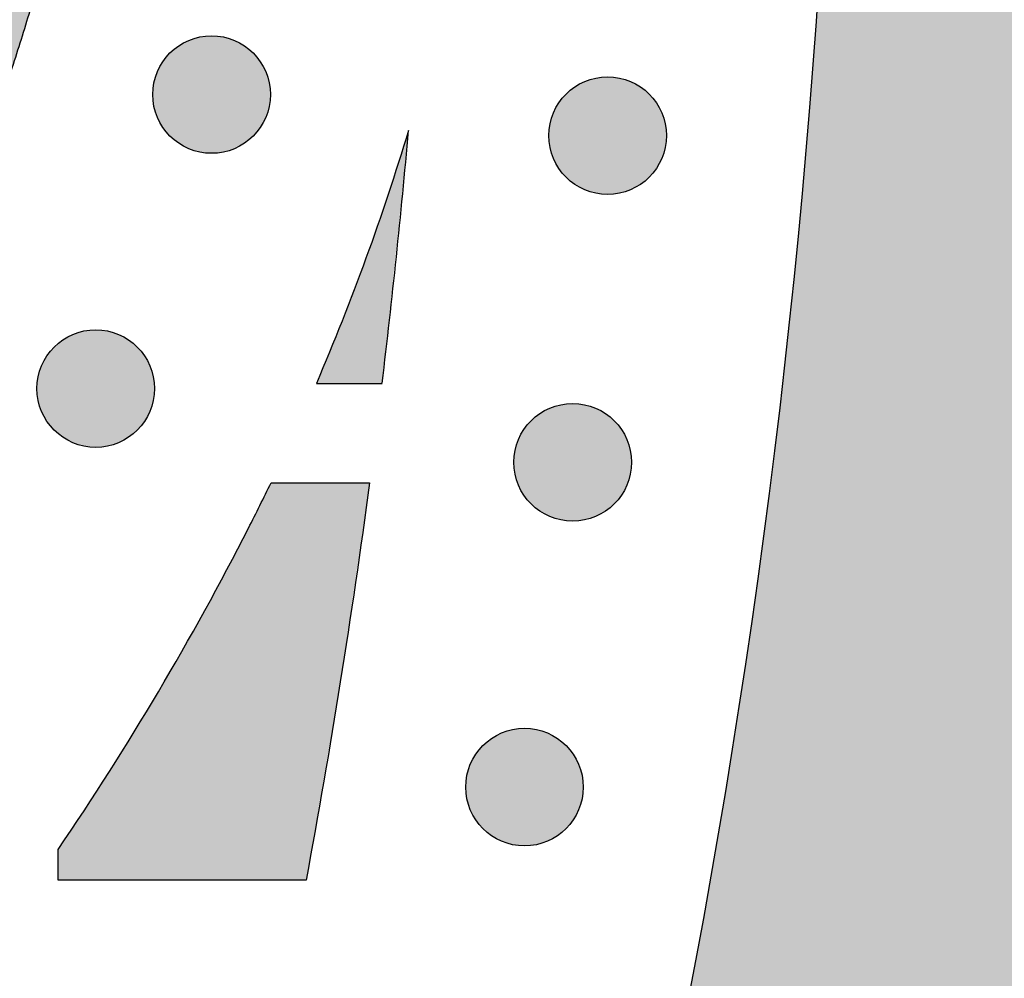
# Model space of a CAD drawing. Header units: millimetres. Extents: x -3873 to -97, y 912 to 4165.
# Tile 477 of 656: x -1430 to -1400, y 2862 to 2890. Entities that reach past the tile are written whole.
import ezdxf

# ---------------------------------------------------------------- set-up
doc = ezdxf.new("R2010")
doc.units = ezdxf.units.MM
doc.layers.add('pattern', color=7, linetype='Continuous', true_color=0x000000)

msp = doc.modelspace()

# ---------------------------------------------------------------- hatches: boundary and pattern name
at = {"layer": 'pattern'}
for points in [[(-1426.913, 2908.254), (-1426.937, 2910.059), (-1427.014, 2911.867), (-1427.143, 2913.674), (-1427.324, 2915.478), (-1427.558, 2917.277), (-1427.845, 2919.068), (-1428.185, 2920.85), (-1428.576, 2922.619), (-1429.02, 2924.374), (-1429.514, 2926.112), (-1430.059, 2927.83), (-1430.653, 2929.527), (-1431.295, 2931.201), (-1431.985, 2932.849), (-1432.72, 2934.47), (-1433.501, 2936.061), (-1434.24, 2937.476), (-1435.009, 2938.878), (-1435.808, 2940.266), (-1436.636, 2941.638), (-1437.493, 2942.994), (-1438.379, 2944.333), (-1439.292, 2945.654), (-1440.233, 2946.956), (-1441.2, 2948.238), (-1442.194, 2949.499), (-1443.213, 2950.74), (-1444.257, 2951.958), (-1445.325, 2953.153), (-1446.416, 2954.325), (-1447.529, 2955.472), (-1448.664, 2956.595), (-1450.44, 2958.275), (-1452.26, 2959.916), (-1454.121, 2961.515), (-1456.022, 2963.071), (-1457.963, 2964.583), (-1459.941, 2966.049), (-1461.955, 2967.469), (-1464.004, 2968.839), (-1466.084, 2970.16), (-1468.195, 2971.43), (-1470.335, 2972.649), (-1472.501, 2973.815), (-1474.693, 2974.927), (-1476.907, 2975.984), (-1479.142, 2976.987), (-1481.396, 2977.934), (-1498.091, 2971.559), (-1485.913, 2966.817), (-1483.923, 2965.981), (-1481.95, 2965.095), (-1479.995, 2964.161), (-1478.06, 2963.18), (-1476.147, 2962.15), (-1474.258, 2961.075), (-1472.394, 2959.953), (-1470.557, 2958.787), (-1468.749, 2957.577), (-1466.971, 2956.324), (-1465.224, 2955.029), (-1463.511, 2953.694), (-1461.832, 2952.32), (-1460.188, 2950.908), (-1458.582, 2949.46), (-1457.014, 2947.977), (-1456.054, 2947.027), (-1455.113, 2946.057), (-1454.191, 2945.067), (-1453.288, 2944.056), (-1452.406, 2943.026), (-1451.544, 2941.978), (-1450.704, 2940.911), (-1449.886, 2939.827), (-1449.091, 2938.727), (-1448.319, 2937.61), (-1447.57, 2936.478), (-1446.845, 2935.332), (-1446.145, 2934.172), (-1445.47, 2932.999), (-1444.82, 2931.813), (-1444.195, 2930.617), (-1443.569, 2929.341), (-1442.979, 2928.041), (-1442.427, 2926.719), (-1441.912, 2925.375), (-1441.435, 2924.012), (-1440.999, 2922.632), (-1440.603, 2921.236), (-1440.247, 2919.825), (-1439.933, 2918.402), (-1439.661, 2916.969), (-1439.431, 2915.527), (-1439.243, 2914.079), (-1439.097, 2912.626), (-1438.994, 2911.171), (-1438.933, 2909.715), (-1438.913, 2908.259), (-1438.934, 2906.804), (-1438.997, 2905.349), (-1439.101, 2903.893), (-1439.248, 2902.441), (-1439.437, 2900.993), (-1439.669, 2899.552), (-1439.942, 2898.119), (-1440.257, 2896.697), (-1440.614, 2895.287), (-1441.011, 2893.891), (-1441.449, 2892.511), (-1441.926, 2891.149), (-1442.443, 2889.806), (-1442.997, 2888.484), (-1443.588, 2887.185), (-1444.214, 2885.91), (-1444.84, 2884.714), (-1445.491, 2883.529), (-1446.168, 2882.357), (-1446.869, 2881.197), (-1447.595, 2880.051), (-1448.344, 2878.92), (-1449.117, 2877.804), (-1449.914, 2876.704), (-1450.732, 2875.621), (-1451.573, 2874.555), (-1452.436, 2873.507), (-1453.319, 2872.478), (-1454.223, 2871.468), (-1455.146, 2870.479), (-1456.088, 2869.509), (-1457.049, 2868.561), (-1458.618, 2867.079), (-1460.226, 2865.632), (-1461.87, 2864.222), (-1463.55, 2862.849), (-1465.265, 2861.516), (-1467.013, 2860.223), (-1468.792, 2858.971), (-1470.601, 2857.763), (-1472.439, 2856.598), (-1474.304, 2855.478), (-1476.194, 2854.404), (-1478.108, 2853.376), (-1480.043, 2852.396), (-1481.999, 2851.464), (-1483.973, 2850.58), (-1485.964, 2849.746), (-1498.147, 2845.015), (-1481.456, 2838.625), (-1479.202, 2839.57), (-1476.966, 2840.571), (-1474.751, 2841.626), (-1472.559, 2842.737), (-1470.391, 2843.9), (-1468.25, 2845.117), (-1466.138, 2846.385), (-1464.056, 2847.704), (-1462.007, 2849.073), (-1459.992, 2850.491), (-1458.012, 2851.955), (-1456.07, 2853.466), (-1454.167, 2855.02), (-1452.305, 2856.618), (-1450.484, 2858.257), (-1448.707, 2859.935), (-1447.57, 2861.057), (-1446.456, 2862.203), (-1445.364, 2863.374), (-1444.295, 2864.569), (-1443.25, 2865.786), (-1442.23, 2867.025), (-1441.235, 2868.286), (-1440.267, 2869.567), (-1439.325, 2870.868), (-1438.41, 2872.188), (-1437.523, 2873.526), (-1436.665, 2874.882), (-1435.836, 2876.253), (-1435.036, 2877.64), (-1434.265, 2879.041), (-1433.525, 2880.456), (-1432.743, 2882.047), (-1432.006, 2883.667), (-1431.315, 2885.314), (-1430.671, 2886.987), (-1430.076, 2888.684), (-1429.53, 2890.402), (-1429.034, 2892.139), (-1428.589, 2893.893), (-1428.196, 2895.661), (-1427.855, 2897.442), (-1427.566, 2899.233), (-1427.33, 2901.032), (-1427.147, 2902.836), (-1427.017, 2904.642), (-1426.939, 2906.449)], [(-1459.512, 2752.25), (-1458.182, 2752.42), (-1456.854, 2752.628), (-1455.53, 2752.873), (-1454.21, 2753.157), (-1452.896, 2753.478), (-1451.591, 2753.836), (-1450.295, 2754.232), (-1449.01, 2754.664), (-1447.739, 2755.132), (-1446.481, 2755.636), (-1445.239, 2756.175), (-1444.014, 2756.748), (-1442.808, 2757.355), (-1441.622, 2757.994), (-1440.457, 2758.664), (-1439.315, 2759.365), (-1436.621, 2763.354), (-1433.995, 2767.403), (-1431.438, 2771.51), (-1428.951, 2775.672), (-1426.537, 2779.889), (-1424.196, 2784.158), (-1421.932, 2788.477), (-1419.745, 2792.844), (-1417.637, 2797.257), (-1415.61, 2801.715), (-1413.664, 2806.214), (-1411.801, 2810.754), (-1410.021, 2815.33), (-1408.328, 2819.941), (-1406.72, 2824.585), (-1405.199, 2829.259), (-1403.766, 2833.961), (-1402.422, 2838.688), (-1401.168, 2843.438), (-1400.003, 2848.207), (-1398.928, 2852.995), (-1397.944, 2857.797), (-1397.051, 2862.612), (-1396.249, 2867.437), (-1395.538, 2872.269), (-1394.918, 2877.106), (-1394.389, 2881.946), (-1393.951, 2886.785), (-1393.603, 2891.621), (-1393.345, 2896.452), (-1393.177, 2901.275), (-1393.098, 2906.088), (-1405.098, 2906.087), (-1405.189, 2900.98), (-1405.386, 2895.859), (-1405.688, 2890.729), (-1406.097, 2885.591), (-1406.613, 2880.449), (-1407.237, 2875.307), (-1407.969, 2870.168), (-1408.809, 2865.035), (-1409.758, 2859.912), (-1410.815, 2854.802), (-1411.979, 2849.708), (-1413.252, 2844.634), (-1414.631, 2839.584), (-1416.117, 2834.56), (-1417.709, 2829.566), (-1419.405, 2824.606), (-1421.205, 2819.682), (-1423.107, 2814.798), (-1425.111, 2809.957), (-1427.213, 2805.163), (-1429.414, 2800.417), (-1431.711, 2795.724), (-1434.102, 2791.086), (-1436.586, 2786.505), (-1439.16, 2781.986), (-1441.822, 2777.529), (-1444.57, 2773.138), (-1447.402, 2768.816), (-1450.314, 2764.563), (-1453.305, 2760.384), (-1456.372, 2756.279)], [(-1425.207, 2886.949), (-1425.178, 2886.922), (-1425.149, 2886.894), (-1425.12, 2886.868), (-1425.089, 2886.841), (-1425.057, 2886.816), (-1425.025, 2886.79), (-1424.992, 2886.766), (-1424.957, 2886.742), (-1424.922, 2886.718), (-1424.887, 2886.696), (-1424.85, 2886.674), (-1424.813, 2886.652), (-1424.775, 2886.632), (-1424.736, 2886.612), (-1424.697, 2886.593), (-1424.657, 2886.575), (-1424.616, 2886.558), (-1424.575, 2886.542), (-1424.533, 2886.527), (-1424.49, 2886.513), (-1424.447, 2886.5), (-1424.404, 2886.488), (-1424.36, 2886.477), (-1424.316, 2886.467), (-1424.271, 2886.458), (-1424.226, 2886.451), (-1424.181, 2886.444), (-1424.135, 2886.439), (-1424.09, 2886.435), (-1424.044, 2886.432), (-1423.998, 2886.43), (-1423.952, 2886.429), (-1423.906, 2886.43), (-1423.86, 2886.432), (-1423.814, 2886.435), (-1423.769, 2886.439), (-1423.723, 2886.444), (-1423.678, 2886.451), (-1423.633, 2886.458), (-1423.588, 2886.467), (-1423.544, 2886.477), (-1423.5, 2886.488), (-1423.457, 2886.5), (-1423.414, 2886.513), (-1423.371, 2886.527), (-1423.329, 2886.542), (-1423.288, 2886.558), (-1423.247, 2886.575), (-1423.207, 2886.593), (-1423.168, 2886.612), (-1423.129, 2886.632), (-1423.091, 2886.652), (-1423.054, 2886.674), (-1423.017, 2886.696), (-1422.982, 2886.718), (-1422.947, 2886.742), (-1422.913, 2886.766), (-1422.879, 2886.791), (-1422.847, 2886.816), (-1422.815, 2886.842), (-1422.784, 2886.868), (-1422.755, 2886.895), (-1422.726, 2886.922), (-1422.697, 2886.949), (-1422.67, 2886.977), (-1422.643, 2887.006), (-1422.616, 2887.036), (-1422.59, 2887.067), (-1422.564, 2887.099), (-1422.539, 2887.131), (-1422.514, 2887.164), (-1422.49, 2887.198), (-1422.467, 2887.233), (-1422.444, 2887.269), (-1422.422, 2887.306), (-1422.401, 2887.343), (-1422.38, 2887.381), (-1422.36, 2887.42), (-1422.342, 2887.459), (-1422.324, 2887.499), (-1422.307, 2887.54), (-1422.291, 2887.581), (-1422.276, 2887.623), (-1422.261, 2887.666), (-1422.248, 2887.709), (-1422.236, 2887.752), (-1422.225, 2887.796), (-1422.215, 2887.84), (-1422.207, 2887.885), (-1422.199, 2887.93), (-1422.193, 2887.975), (-1422.187, 2888.021), (-1422.183, 2888.066), (-1422.18, 2888.112), (-1422.178, 2888.158), (-1422.178, 2888.204), (-1422.178, 2888.25), (-1422.18, 2888.296), (-1422.183, 2888.341), (-1422.187, 2888.387), (-1422.193, 2888.433), (-1422.199, 2888.478), (-1422.207, 2888.523), (-1422.216, 2888.567), (-1422.225, 2888.612), (-1422.236, 2888.656), (-1422.248, 2888.699), (-1422.261, 2888.742), (-1422.276, 2888.785), (-1422.291, 2888.827), (-1422.307, 2888.868), (-1422.324, 2888.909), (-1422.342, 2888.949), (-1422.361, 2888.988), (-1422.38, 2889.027), (-1422.401, 2889.065), (-1422.422, 2889.102), (-1422.444, 2889.139), (-1422.467, 2889.174), (-1422.49, 2889.209), (-1422.514, 2889.243), (-1422.539, 2889.277), (-1422.564, 2889.309), (-1422.59, 2889.341), (-1422.616, 2889.371), (-1422.643, 2889.401), (-1422.67, 2889.43), (-1422.698, 2889.458), (-1422.726, 2889.486), (-1422.755, 2889.513), (-1422.785, 2889.54), (-1422.815, 2889.566), (-1422.847, 2889.592), (-1422.879, 2889.617), (-1422.913, 2889.642), (-1422.947, 2889.666), (-1422.982, 2889.689), (-1423.018, 2889.712), (-1423.054, 2889.734), (-1423.091, 2889.755), (-1423.129, 2889.776), (-1423.168, 2889.795), (-1423.207, 2889.814), (-1423.248, 2889.832), (-1423.288, 2889.849), (-1423.33, 2889.865), (-1423.372, 2889.88), (-1423.414, 2889.895), (-1423.457, 2889.908), (-1423.501, 2889.92), (-1423.544, 2889.931), (-1423.589, 2889.94), (-1423.633, 2889.949), (-1423.678, 2889.957), (-1423.724, 2889.963), (-1423.769, 2889.969), (-1423.815, 2889.973), (-1423.86, 2889.976), (-1423.906, 2889.977), (-1423.952, 2889.978), (-1423.998, 2889.977), (-1424.044, 2889.976), (-1424.09, 2889.973), (-1424.136, 2889.969), (-1424.181, 2889.963), (-1424.226, 2889.957), (-1424.271, 2889.949), (-1424.316, 2889.94), (-1424.36, 2889.931), (-1424.404, 2889.92), (-1424.448, 2889.908), (-1424.49, 2889.894), (-1424.533, 2889.88), (-1424.575, 2889.865), (-1424.616, 2889.849), (-1424.657, 2889.832), (-1424.697, 2889.814), (-1424.737, 2889.795), (-1424.775, 2889.776), (-1424.813, 2889.755), (-1424.85, 2889.734), (-1424.887, 2889.712), (-1424.923, 2889.689), (-1424.958, 2889.666), (-1424.992, 2889.642), (-1425.025, 2889.617), (-1425.057, 2889.592), (-1425.089, 2889.566), (-1425.12, 2889.54), (-1425.15, 2889.513), (-1425.179, 2889.486), (-1425.207, 2889.458), (-1425.234, 2889.43), (-1425.262, 2889.401), (-1425.288, 2889.371), (-1425.315, 2889.34), (-1425.34, 2889.309), (-1425.365, 2889.276), (-1425.39, 2889.243), (-1425.414, 2889.209), (-1425.438, 2889.174), (-1425.46, 2889.138), (-1425.482, 2889.102), (-1425.504, 2889.065), (-1425.524, 2889.027), (-1425.544, 2888.988), (-1425.563, 2888.948), (-1425.581, 2888.908), (-1425.598, 2888.868), (-1425.614, 2888.826), (-1425.629, 2888.784), (-1425.643, 2888.742), (-1425.656, 2888.699), (-1425.668, 2888.655), (-1425.679, 2888.611), (-1425.689, 2888.567), (-1425.698, 2888.523), (-1425.705, 2888.478), (-1425.712, 2888.432), (-1425.717, 2888.387), (-1425.721, 2888.341), (-1425.724, 2888.295), (-1425.726, 2888.25), (-1425.726, 2888.204), (-1425.726, 2888.158), (-1425.724, 2888.112), (-1425.721, 2888.066), (-1425.717, 2888.02), (-1425.712, 2887.975), (-1425.705, 2887.93), (-1425.698, 2887.885), (-1425.689, 2887.84), (-1425.679, 2887.796), (-1425.668, 2887.752), (-1425.656, 2887.708), (-1425.643, 2887.665), (-1425.629, 2887.623), (-1425.614, 2887.581), (-1425.597, 2887.54), (-1425.58, 2887.499), (-1425.562, 2887.459), (-1425.544, 2887.419), (-1425.524, 2887.381), (-1425.503, 2887.343), (-1425.482, 2887.305), (-1425.46, 2887.269), (-1425.437, 2887.233), (-1425.414, 2887.198), (-1425.39, 2887.164), (-1425.365, 2887.131), (-1425.34, 2887.098), (-1425.314, 2887.067), (-1425.288, 2887.036), (-1425.261, 2887.006), (-1425.234, 2886.977)], [(-1413.254, 2885.708), (-1413.225, 2885.681), (-1413.196, 2885.654), (-1413.166, 2885.627), (-1413.136, 2885.601), (-1413.104, 2885.575), (-1413.072, 2885.55), (-1413.038, 2885.525), (-1413.004, 2885.501), (-1412.969, 2885.478), (-1412.934, 2885.455), (-1412.897, 2885.433), (-1412.86, 2885.412), (-1412.822, 2885.391), (-1412.783, 2885.371), (-1412.744, 2885.353), (-1412.704, 2885.335), (-1412.663, 2885.318), (-1412.621, 2885.302), (-1412.58, 2885.286), (-1412.537, 2885.272), (-1412.494, 2885.259), (-1412.451, 2885.247), (-1412.407, 2885.236), (-1412.362, 2885.226), (-1412.318, 2885.218), (-1412.273, 2885.21), (-1412.228, 2885.204), (-1412.182, 2885.198), (-1412.136, 2885.194), (-1412.091, 2885.191), (-1412.045, 2885.189), (-1411.999, 2885.189), (-1411.953, 2885.189), (-1411.907, 2885.191), (-1411.861, 2885.194), (-1411.816, 2885.198), (-1411.77, 2885.204), (-1411.725, 2885.21), (-1411.68, 2885.218), (-1411.635, 2885.226), (-1411.591, 2885.236), (-1411.547, 2885.247), (-1411.504, 2885.259), (-1411.461, 2885.272), (-1411.418, 2885.287), (-1411.376, 2885.302), (-1411.335, 2885.318), (-1411.294, 2885.335), (-1411.254, 2885.353), (-1411.215, 2885.372), (-1411.176, 2885.391), (-1411.138, 2885.412), (-1411.101, 2885.433), (-1411.064, 2885.455), (-1411.028, 2885.478), (-1410.993, 2885.501), (-1410.959, 2885.525), (-1410.926, 2885.55), (-1410.894, 2885.575), (-1410.862, 2885.601), (-1410.831, 2885.627), (-1410.801, 2885.654), (-1410.772, 2885.681), (-1410.744, 2885.709), (-1410.717, 2885.737), (-1410.69, 2885.766), (-1410.663, 2885.796), (-1410.637, 2885.826), (-1410.611, 2885.858), (-1410.586, 2885.89), (-1410.561, 2885.924), (-1410.537, 2885.958), (-1410.514, 2885.993), (-1410.491, 2886.028), (-1410.469, 2886.065), (-1410.448, 2886.102), (-1410.427, 2886.14), (-1410.407, 2886.179), (-1410.389, 2886.218), (-1410.371, 2886.258), (-1410.354, 2886.299), (-1410.337, 2886.341), (-1410.322, 2886.382), (-1410.308, 2886.425), (-1410.295, 2886.468), (-1410.283, 2886.511), (-1410.272, 2886.555), (-1410.262, 2886.6), (-1410.254, 2886.644), (-1410.246, 2886.689), (-1410.239, 2886.734), (-1410.234, 2886.78), (-1410.23, 2886.826), (-1410.227, 2886.871), (-1410.225, 2886.917), (-1410.225, 2886.963), (-1410.225, 2887.009), (-1410.227, 2887.055), (-1410.23, 2887.101), (-1410.234, 2887.146), (-1410.24, 2887.192), (-1410.246, 2887.237), (-1410.254, 2887.282), (-1410.262, 2887.327), (-1410.272, 2887.371), (-1410.283, 2887.415), (-1410.295, 2887.458), (-1410.308, 2887.501), (-1410.322, 2887.544), (-1410.338, 2887.586), (-1410.354, 2887.627), (-1410.371, 2887.668), (-1410.389, 2887.708), (-1410.407, 2887.747), (-1410.427, 2887.786), (-1410.448, 2887.824), (-1410.469, 2887.861), (-1410.491, 2887.898), (-1410.514, 2887.934), (-1410.537, 2887.969), (-1410.561, 2888.003), (-1410.586, 2888.036), (-1410.611, 2888.068), (-1410.637, 2888.1), (-1410.663, 2888.131), (-1410.69, 2888.161), (-1410.717, 2888.19), (-1410.744, 2888.218), (-1410.773, 2888.245), (-1410.802, 2888.272), (-1410.832, 2888.299), (-1410.862, 2888.325), (-1410.894, 2888.351), (-1410.926, 2888.376), (-1410.96, 2888.401), (-1410.994, 2888.425), (-1411.029, 2888.449), (-1411.064, 2888.471), (-1411.101, 2888.493), (-1411.138, 2888.515), (-1411.176, 2888.535), (-1411.215, 2888.555), (-1411.254, 2888.574), (-1411.294, 2888.591), (-1411.335, 2888.608), (-1411.377, 2888.625), (-1411.418, 2888.64), (-1411.461, 2888.654), (-1411.504, 2888.667), (-1411.547, 2888.679), (-1411.591, 2888.69), (-1411.636, 2888.7), (-1411.68, 2888.708), (-1411.725, 2888.716), (-1411.77, 2888.723), (-1411.816, 2888.728), (-1411.862, 2888.732), (-1411.907, 2888.735), (-1411.953, 2888.737), (-1411.999, 2888.737), (-1412.045, 2888.737), (-1412.091, 2888.735), (-1412.137, 2888.732), (-1412.182, 2888.728), (-1412.228, 2888.723), (-1412.273, 2888.716), (-1412.318, 2888.708), (-1412.363, 2888.7), (-1412.407, 2888.69), (-1412.451, 2888.679), (-1412.494, 2888.667), (-1412.537, 2888.654), (-1412.58, 2888.64), (-1412.622, 2888.624), (-1412.663, 2888.608), (-1412.704, 2888.591), (-1412.744, 2888.573), (-1412.783, 2888.555), (-1412.822, 2888.535), (-1412.86, 2888.514), (-1412.897, 2888.493), (-1412.934, 2888.471), (-1412.97, 2888.448), (-1413.004, 2888.425), (-1413.039, 2888.401), (-1413.072, 2888.376), (-1413.104, 2888.351), (-1413.136, 2888.325), (-1413.167, 2888.299), (-1413.197, 2888.272), (-1413.226, 2888.245), (-1413.254, 2888.218), (-1413.281, 2888.189), (-1413.308, 2888.16), (-1413.335, 2888.131), (-1413.361, 2888.1), (-1413.387, 2888.068), (-1413.412, 2888.036), (-1413.437, 2888.002), (-1413.461, 2887.968), (-1413.484, 2887.933), (-1413.507, 2887.898), (-1413.529, 2887.861), (-1413.55, 2887.824), (-1413.571, 2887.786), (-1413.591, 2887.747), (-1413.609, 2887.708), (-1413.627, 2887.668), (-1413.644, 2887.627), (-1413.661, 2887.586), (-1413.676, 2887.544), (-1413.69, 2887.501), (-1413.703, 2887.458), (-1413.715, 2887.415), (-1413.726, 2887.371), (-1413.736, 2887.326), (-1413.744, 2887.282), (-1413.752, 2887.237), (-1413.759, 2887.192), (-1413.764, 2887.146), (-1413.768, 2887.101), (-1413.771, 2887.055), (-1413.773, 2887.009), (-1413.773, 2886.963), (-1413.773, 2886.917), (-1413.771, 2886.871), (-1413.768, 2886.825), (-1413.764, 2886.78), (-1413.758, 2886.734), (-1413.752, 2886.689), (-1413.744, 2886.644), (-1413.736, 2886.599), (-1413.726, 2886.555), (-1413.715, 2886.511), (-1413.703, 2886.468), (-1413.69, 2886.425), (-1413.676, 2886.382), (-1413.66, 2886.34), (-1413.644, 2886.299), (-1413.627, 2886.258), (-1413.609, 2886.218), (-1413.591, 2886.179), (-1413.571, 2886.14), (-1413.55, 2886.102), (-1413.529, 2886.065), (-1413.507, 2886.028), (-1413.484, 2885.992), (-1413.461, 2885.958), (-1413.437, 2885.923), (-1413.412, 2885.89), (-1413.387, 2885.858), (-1413.361, 2885.826), (-1413.335, 2885.795), (-1413.308, 2885.766), (-1413.281, 2885.736)], [(-1418.804, 2879.487), (-1418.008, 2887.121), (-1418.622, 2885.184), (-1419.291, 2883.265), (-1420.013, 2881.365), (-1420.788, 2879.487)], [(-1428.702, 2878.075), (-1428.673, 2878.047), (-1428.644, 2878.02), (-1428.614, 2877.993), (-1428.584, 2877.967), (-1428.552, 2877.941), (-1428.52, 2877.916), (-1428.486, 2877.891), (-1428.452, 2877.867), (-1428.417, 2877.844), (-1428.382, 2877.821), (-1428.345, 2877.799), (-1428.308, 2877.778), (-1428.27, 2877.757), (-1428.231, 2877.738), (-1428.192, 2877.719), (-1428.152, 2877.701), (-1428.111, 2877.684), (-1428.069, 2877.668), (-1428.028, 2877.653), (-1427.985, 2877.639), (-1427.942, 2877.626), (-1427.899, 2877.613), (-1427.855, 2877.603), (-1427.81, 2877.593), (-1427.766, 2877.584), (-1427.721, 2877.576), (-1427.676, 2877.57), (-1427.63, 2877.565), (-1427.584, 2877.56), (-1427.539, 2877.557), (-1427.493, 2877.556), (-1427.447, 2877.555), (-1427.401, 2877.556), (-1427.355, 2877.557), (-1427.309, 2877.56), (-1427.264, 2877.565), (-1427.218, 2877.57), (-1427.173, 2877.576), (-1427.128, 2877.584), (-1427.083, 2877.593), (-1427.039, 2877.603), (-1426.995, 2877.614), (-1426.952, 2877.626), (-1426.909, 2877.639), (-1426.866, 2877.653), (-1426.824, 2877.668), (-1426.783, 2877.684), (-1426.742, 2877.701), (-1426.702, 2877.719), (-1426.663, 2877.738), (-1426.624, 2877.758), (-1426.586, 2877.778), (-1426.549, 2877.799), (-1426.512, 2877.821), (-1426.476, 2877.844), (-1426.441, 2877.867), (-1426.407, 2877.892), (-1426.374, 2877.916), (-1426.342, 2877.941), (-1426.31, 2877.967), (-1426.279, 2877.993), (-1426.249, 2878.02), (-1426.22, 2878.047), (-1426.192, 2878.075), (-1426.165, 2878.103), (-1426.138, 2878.132), (-1426.111, 2878.162), (-1426.085, 2878.193), (-1426.059, 2878.224), (-1426.034, 2878.257), (-1426.009, 2878.29), (-1425.985, 2878.324), (-1425.962, 2878.359), (-1425.939, 2878.395), (-1425.917, 2878.431), (-1425.896, 2878.468), (-1425.875, 2878.507), (-1425.855, 2878.545), (-1425.837, 2878.585), (-1425.819, 2878.625), (-1425.802, 2878.665), (-1425.785, 2878.707), (-1425.77, 2878.749), (-1425.756, 2878.791), (-1425.743, 2878.834), (-1425.731, 2878.878), (-1425.72, 2878.922), (-1425.71, 2878.966), (-1425.702, 2879.011), (-1425.694, 2879.056), (-1425.687, 2879.101), (-1425.682, 2879.146), (-1425.678, 2879.192), (-1425.675, 2879.238), (-1425.673, 2879.284), (-1425.673, 2879.329), (-1425.673, 2879.375), (-1425.675, 2879.421), (-1425.678, 2879.467), (-1425.682, 2879.513), (-1425.688, 2879.558), (-1425.694, 2879.603), (-1425.702, 2879.648), (-1425.71, 2879.693), (-1425.72, 2879.737), (-1425.731, 2879.781), (-1425.743, 2879.825), (-1425.756, 2879.868), (-1425.77, 2879.91), (-1425.786, 2879.952), (-1425.802, 2879.993), (-1425.819, 2880.034), (-1425.837, 2880.074), (-1425.855, 2880.114), (-1425.875, 2880.152), (-1425.896, 2880.19), (-1425.917, 2880.228), (-1425.939, 2880.264), (-1425.962, 2880.3), (-1425.985, 2880.335), (-1426.009, 2880.369), (-1426.034, 2880.402), (-1426.059, 2880.435), (-1426.085, 2880.466), (-1426.111, 2880.497), (-1426.138, 2880.527), (-1426.165, 2880.556), (-1426.192, 2880.584), (-1426.221, 2880.612), (-1426.25, 2880.639), (-1426.28, 2880.665), (-1426.31, 2880.692), (-1426.342, 2880.717), (-1426.374, 2880.743), (-1426.408, 2880.767), (-1426.442, 2880.791), (-1426.477, 2880.815), (-1426.512, 2880.838), (-1426.549, 2880.86), (-1426.586, 2880.881), (-1426.624, 2880.901), (-1426.663, 2880.921), (-1426.702, 2880.94), (-1426.742, 2880.958), (-1426.783, 2880.975), (-1426.825, 2880.991), (-1426.866, 2881.006), (-1426.909, 2881.02), (-1426.952, 2881.033), (-1426.995, 2881.045), (-1427.039, 2881.056), (-1427.084, 2881.066), (-1427.128, 2881.075), (-1427.173, 2881.082), (-1427.218, 2881.089), (-1427.264, 2881.094), (-1427.31, 2881.098), (-1427.355, 2881.101), (-1427.401, 2881.103), (-1427.447, 2881.104), (-1427.493, 2881.103), (-1427.539, 2881.101), (-1427.585, 2881.098), (-1427.63, 2881.094), (-1427.676, 2881.089), (-1427.721, 2881.082), (-1427.766, 2881.075), (-1427.811, 2881.066), (-1427.855, 2881.056), (-1427.899, 2881.045), (-1427.942, 2881.033), (-1427.985, 2881.02), (-1428.028, 2881.006), (-1428.07, 2880.991), (-1428.111, 2880.975), (-1428.152, 2880.958), (-1428.192, 2880.94), (-1428.231, 2880.921), (-1428.27, 2880.901), (-1428.308, 2880.881), (-1428.345, 2880.859), (-1428.382, 2880.837), (-1428.418, 2880.815), (-1428.452, 2880.791), (-1428.487, 2880.767), (-1428.52, 2880.743), (-1428.552, 2880.717), (-1428.584, 2880.692), (-1428.615, 2880.665), (-1428.645, 2880.639), (-1428.674, 2880.611), (-1428.702, 2880.584), (-1428.729, 2880.556), (-1428.756, 2880.527), (-1428.783, 2880.497), (-1428.809, 2880.466), (-1428.835, 2880.434), (-1428.86, 2880.402), (-1428.885, 2880.369), (-1428.909, 2880.335), (-1428.932, 2880.3), (-1428.955, 2880.264), (-1428.977, 2880.227), (-1428.998, 2880.19), (-1429.019, 2880.152), (-1429.039, 2880.113), (-1429.057, 2880.074), (-1429.075, 2880.034), (-1429.092, 2879.993), (-1429.109, 2879.952), (-1429.124, 2879.91), (-1429.138, 2879.867), (-1429.151, 2879.824), (-1429.163, 2879.781), (-1429.174, 2879.737), (-1429.184, 2879.693), (-1429.192, 2879.648), (-1429.2, 2879.603), (-1429.207, 2879.558), (-1429.212, 2879.512), (-1429.216, 2879.467), (-1429.219, 2879.421), (-1429.221, 2879.375), (-1429.221, 2879.329), (-1429.221, 2879.283), (-1429.219, 2879.237), (-1429.216, 2879.192), (-1429.212, 2879.146), (-1429.206, 2879.1), (-1429.2, 2879.055), (-1429.192, 2879.01), (-1429.184, 2878.966), (-1429.174, 2878.921), (-1429.163, 2878.877), (-1429.151, 2878.834), (-1429.138, 2878.791), (-1429.124, 2878.749), (-1429.108, 2878.707), (-1429.092, 2878.665), (-1429.075, 2878.624), (-1429.057, 2878.584), (-1429.039, 2878.545), (-1429.019, 2878.506), (-1428.998, 2878.468), (-1428.977, 2878.431), (-1428.955, 2878.394), (-1428.932, 2878.359), (-1428.909, 2878.324), (-1428.885, 2878.29), (-1428.86, 2878.256), (-1428.835, 2878.224), (-1428.809, 2878.192), (-1428.783, 2878.162), (-1428.756, 2878.132), (-1428.729, 2878.103)], [(-1414.309, 2875.849), (-1414.281, 2875.821), (-1414.252, 2875.794), (-1414.222, 2875.767), (-1414.191, 2875.741), (-1414.159, 2875.715), (-1414.127, 2875.69), (-1414.094, 2875.665), (-1414.059, 2875.641), (-1414.025, 2875.618), (-1413.989, 2875.595), (-1413.952, 2875.573), (-1413.915, 2875.552), (-1413.877, 2875.532), (-1413.838, 2875.512), (-1413.799, 2875.493), (-1413.759, 2875.475), (-1413.718, 2875.458), (-1413.677, 2875.442), (-1413.635, 2875.427), (-1413.592, 2875.413), (-1413.549, 2875.4), (-1413.506, 2875.388), (-1413.462, 2875.377), (-1413.418, 2875.367), (-1413.373, 2875.358), (-1413.328, 2875.35), (-1413.283, 2875.344), (-1413.237, 2875.339), (-1413.192, 2875.335), (-1413.146, 2875.332), (-1413.1, 2875.33), (-1413.054, 2875.329), (-1413.008, 2875.33), (-1412.962, 2875.332), (-1412.916, 2875.335), (-1412.871, 2875.339), (-1412.825, 2875.344), (-1412.78, 2875.35), (-1412.735, 2875.358), (-1412.69, 2875.367), (-1412.646, 2875.377), (-1412.602, 2875.388), (-1412.559, 2875.4), (-1412.516, 2875.413), (-1412.473, 2875.427), (-1412.431, 2875.442), (-1412.39, 2875.458), (-1412.349, 2875.475), (-1412.309, 2875.493), (-1412.27, 2875.512), (-1412.231, 2875.532), (-1412.193, 2875.552), (-1412.156, 2875.573), (-1412.119, 2875.595), (-1412.084, 2875.618), (-1412.049, 2875.642), (-1412.015, 2875.666), (-1411.981, 2875.69), (-1411.949, 2875.716), (-1411.917, 2875.741), (-1411.887, 2875.768), (-1411.857, 2875.794), (-1411.828, 2875.821), (-1411.799, 2875.849), (-1411.772, 2875.877), (-1411.745, 2875.906), (-1411.718, 2875.936), (-1411.692, 2875.967), (-1411.666, 2875.998), (-1411.641, 2876.031), (-1411.616, 2876.064), (-1411.592, 2876.098), (-1411.569, 2876.133), (-1411.546, 2876.169), (-1411.524, 2876.205), (-1411.503, 2876.243), (-1411.482, 2876.281), (-1411.463, 2876.319), (-1411.444, 2876.359), (-1411.426, 2876.399), (-1411.409, 2876.44), (-1411.393, 2876.481), (-1411.378, 2876.523), (-1411.363, 2876.565), (-1411.35, 2876.608), (-1411.338, 2876.652), (-1411.327, 2876.696), (-1411.317, 2876.74), (-1411.309, 2876.785), (-1411.301, 2876.83), (-1411.295, 2876.875), (-1411.289, 2876.92), (-1411.285, 2876.966), (-1411.282, 2877.012), (-1411.28, 2877.058), (-1411.28, 2877.104), (-1411.28, 2877.15), (-1411.282, 2877.195), (-1411.285, 2877.241), (-1411.289, 2877.287), (-1411.295, 2877.332), (-1411.301, 2877.378), (-1411.309, 2877.423), (-1411.318, 2877.467), (-1411.327, 2877.511), (-1411.338, 2877.555), (-1411.35, 2877.599), (-1411.364, 2877.642), (-1411.378, 2877.684), (-1411.393, 2877.726), (-1411.409, 2877.768), (-1411.426, 2877.808), (-1411.444, 2877.848), (-1411.463, 2877.888), (-1411.482, 2877.927), (-1411.503, 2877.965), (-1411.524, 2878.002), (-1411.546, 2878.038), (-1411.569, 2878.074), (-1411.592, 2878.109), (-1411.616, 2878.143), (-1411.641, 2878.176), (-1411.666, 2878.209), (-1411.692, 2878.24), (-1411.718, 2878.271), (-1411.745, 2878.301), (-1411.772, 2878.33), (-1411.8, 2878.358), (-1411.828, 2878.386), (-1411.857, 2878.413), (-1411.887, 2878.44), (-1411.917, 2878.466), (-1411.949, 2878.492), (-1411.982, 2878.517), (-1412.015, 2878.541), (-1412.049, 2878.566), (-1412.084, 2878.589), (-1412.12, 2878.612), (-1412.156, 2878.634), (-1412.193, 2878.655), (-1412.231, 2878.675), (-1412.27, 2878.695), (-1412.309, 2878.714), (-1412.35, 2878.732), (-1412.39, 2878.749), (-1412.432, 2878.765), (-1412.474, 2878.78), (-1412.516, 2878.794), (-1412.559, 2878.807), (-1412.603, 2878.819), (-1412.646, 2878.83), (-1412.691, 2878.84), (-1412.735, 2878.849), (-1412.78, 2878.857), (-1412.826, 2878.863), (-1412.871, 2878.868), (-1412.917, 2878.872), (-1412.963, 2878.875), (-1413.008, 2878.877), (-1413.054, 2878.878), (-1413.1, 2878.877), (-1413.146, 2878.875), (-1413.192, 2878.872), (-1413.238, 2878.868), (-1413.283, 2878.863), (-1413.328, 2878.856), (-1413.373, 2878.849), (-1413.418, 2878.84), (-1413.462, 2878.83), (-1413.506, 2878.819), (-1413.55, 2878.807), (-1413.593, 2878.794), (-1413.635, 2878.78), (-1413.677, 2878.765), (-1413.718, 2878.749), (-1413.759, 2878.732), (-1413.799, 2878.714), (-1413.839, 2878.695), (-1413.877, 2878.675), (-1413.915, 2878.655), (-1413.953, 2878.634), (-1413.989, 2878.612), (-1414.025, 2878.589), (-1414.06, 2878.565), (-1414.094, 2878.541), (-1414.127, 2878.517), (-1414.159, 2878.491), (-1414.191, 2878.466), (-1414.222, 2878.439), (-1414.252, 2878.413), (-1414.281, 2878.386), (-1414.309, 2878.358), (-1414.336, 2878.33), (-1414.364, 2878.301), (-1414.39, 2878.271), (-1414.417, 2878.24), (-1414.442, 2878.209), (-1414.468, 2878.176), (-1414.492, 2878.143), (-1414.516, 2878.109), (-1414.54, 2878.074), (-1414.562, 2878.038), (-1414.584, 2878.002), (-1414.606, 2877.964), (-1414.626, 2877.926), (-1414.646, 2877.888), (-1414.665, 2877.848), (-1414.683, 2877.808), (-1414.7, 2877.767), (-1414.716, 2877.726), (-1414.731, 2877.684), (-1414.745, 2877.642), (-1414.758, 2877.599), (-1414.77, 2877.555), (-1414.781, 2877.511), (-1414.791, 2877.467), (-1414.8, 2877.422), (-1414.807, 2877.377), (-1414.814, 2877.332), (-1414.819, 2877.287), (-1414.823, 2877.241), (-1414.826, 2877.195), (-1414.828, 2877.149), (-1414.828, 2877.103), (-1414.828, 2877.057), (-1414.826, 2877.012), (-1414.823, 2876.966), (-1414.819, 2876.92), (-1414.814, 2876.875), (-1414.807, 2876.829), (-1414.8, 2876.784), (-1414.791, 2876.74), (-1414.781, 2876.695), (-1414.77, 2876.652), (-1414.758, 2876.608), (-1414.745, 2876.565), (-1414.731, 2876.523), (-1414.716, 2876.481), (-1414.699, 2876.439), (-1414.682, 2876.399), (-1414.665, 2876.359), (-1414.646, 2876.319), (-1414.626, 2876.28), (-1414.606, 2876.242), (-1414.584, 2876.205), (-1414.562, 2876.169), (-1414.539, 2876.133), (-1414.516, 2876.098), (-1414.492, 2876.064), (-1414.467, 2876.031), (-1414.442, 2875.998), (-1414.416, 2875.967), (-1414.39, 2875.936), (-1414.363, 2875.906), (-1414.336, 2875.877)], [(-1422.836, 2875.119), (-1422.156, 2876.487), (-1419.186, 2876.487), (-1420.067, 2870.475), (-1421.101, 2864.487), (-1428.584, 2864.487), (-1428.584, 2865.415), (-1427.033, 2867.772), (-1425.557, 2870.177), (-1424.157, 2872.627)], [(-1415.763, 2866.045), (-1415.734, 2866.017), (-1415.705, 2865.99), (-1415.676, 2865.964), (-1415.645, 2865.937), (-1415.613, 2865.912), (-1415.581, 2865.886), (-1415.547, 2865.862), (-1415.513, 2865.838), (-1415.478, 2865.814), (-1415.443, 2865.792), (-1415.406, 2865.77), (-1415.369, 2865.748), (-1415.331, 2865.728), (-1415.292, 2865.708), (-1415.253, 2865.689), (-1415.213, 2865.671), (-1415.172, 2865.654), (-1415.131, 2865.638), (-1415.089, 2865.623), (-1415.046, 2865.609), (-1415.003, 2865.596), (-1414.96, 2865.584), (-1414.916, 2865.573), (-1414.872, 2865.563), (-1414.827, 2865.554), (-1414.782, 2865.547), (-1414.737, 2865.54), (-1414.691, 2865.535), (-1414.646, 2865.531), (-1414.6, 2865.528), (-1414.554, 2865.526), (-1414.508, 2865.525), (-1414.462, 2865.526), (-1414.416, 2865.528), (-1414.37, 2865.531), (-1414.325, 2865.535), (-1414.279, 2865.54), (-1414.234, 2865.547), (-1414.189, 2865.554), (-1414.144, 2865.563), (-1414.1, 2865.573), (-1414.056, 2865.584), (-1414.013, 2865.596), (-1413.97, 2865.609), (-1413.927, 2865.623), (-1413.885, 2865.638), (-1413.844, 2865.654), (-1413.803, 2865.671), (-1413.763, 2865.689), (-1413.724, 2865.708), (-1413.685, 2865.728), (-1413.647, 2865.748), (-1413.61, 2865.77), (-1413.573, 2865.792), (-1413.538, 2865.814), (-1413.503, 2865.838), (-1413.469, 2865.862), (-1413.435, 2865.887), (-1413.403, 2865.912), (-1413.371, 2865.938), (-1413.34, 2865.964), (-1413.311, 2865.991), (-1413.282, 2866.018), (-1413.253, 2866.045), (-1413.226, 2866.073), (-1413.199, 2866.102), (-1413.172, 2866.132), (-1413.146, 2866.163), (-1413.12, 2866.195), (-1413.095, 2866.227), (-1413.07, 2866.26), (-1413.046, 2866.294), (-1413.023, 2866.329), (-1413, 2866.365), (-1412.978, 2866.402), (-1412.957, 2866.439), (-1412.936, 2866.477), (-1412.916, 2866.516), (-1412.898, 2866.555), (-1412.88, 2866.595), (-1412.863, 2866.636), (-1412.847, 2866.677), (-1412.831, 2866.719), (-1412.817, 2866.762), (-1412.804, 2866.805), (-1412.792, 2866.848), (-1412.781, 2866.892), (-1412.771, 2866.936), (-1412.763, 2866.981), (-1412.755, 2867.026), (-1412.749, 2867.071), (-1412.743, 2867.117), (-1412.739, 2867.162), (-1412.736, 2867.208), (-1412.734, 2867.254), (-1412.734, 2867.3), (-1412.734, 2867.346), (-1412.736, 2867.392), (-1412.739, 2867.437), (-1412.743, 2867.483), (-1412.749, 2867.529), (-1412.755, 2867.574), (-1412.763, 2867.619), (-1412.771, 2867.663), (-1412.781, 2867.708), (-1412.792, 2867.752), (-1412.804, 2867.795), (-1412.817, 2867.838), (-1412.832, 2867.881), (-1412.847, 2867.922), (-1412.863, 2867.964), (-1412.88, 2868.005), (-1412.898, 2868.045), (-1412.917, 2868.084), (-1412.936, 2868.123), (-1412.957, 2868.161), (-1412.978, 2868.198), (-1413, 2868.235), (-1413.023, 2868.27), (-1413.046, 2868.305), (-1413.07, 2868.339), (-1413.095, 2868.373), (-1413.12, 2868.405), (-1413.146, 2868.437), (-1413.172, 2868.467), (-1413.199, 2868.497), (-1413.226, 2868.526), (-1413.254, 2868.554), (-1413.282, 2868.582), (-1413.311, 2868.609), (-1413.341, 2868.636), (-1413.371, 2868.662), (-1413.403, 2868.688), (-1413.435, 2868.713), (-1413.469, 2868.738), (-1413.503, 2868.762), (-1413.538, 2868.785), (-1413.573, 2868.808), (-1413.61, 2868.83), (-1413.647, 2868.851), (-1413.685, 2868.872), (-1413.724, 2868.891), (-1413.763, 2868.91), (-1413.804, 2868.928), (-1413.844, 2868.945), (-1413.886, 2868.961), (-1413.928, 2868.976), (-1413.97, 2868.99), (-1414.013, 2869.004), (-1414.056, 2869.016), (-1414.1, 2869.027), (-1414.145, 2869.036), (-1414.189, 2869.045), (-1414.234, 2869.053), (-1414.28, 2869.059), (-1414.325, 2869.065), (-1414.371, 2869.069), (-1414.416, 2869.072), (-1414.462, 2869.073), (-1414.508, 2869.074), (-1414.554, 2869.073), (-1414.6, 2869.072), (-1414.646, 2869.069), (-1414.691, 2869.065), (-1414.737, 2869.059), (-1414.782, 2869.053), (-1414.827, 2869.045), (-1414.872, 2869.036), (-1414.916, 2869.026), (-1414.96, 2869.015), (-1415.003, 2869.003), (-1415.046, 2868.99), (-1415.089, 2868.976), (-1415.131, 2868.961), (-1415.172, 2868.945), (-1415.213, 2868.928), (-1415.253, 2868.91), (-1415.292, 2868.891), (-1415.331, 2868.872), (-1415.369, 2868.851), (-1415.406, 2868.83), (-1415.443, 2868.808), (-1415.479, 2868.785), (-1415.514, 2868.762), (-1415.548, 2868.738), (-1415.581, 2868.713), (-1415.613, 2868.688), (-1415.645, 2868.662), (-1415.676, 2868.636), (-1415.706, 2868.609), (-1415.735, 2868.582), (-1415.763, 2868.554), (-1415.79, 2868.526), (-1415.818, 2868.497), (-1415.844, 2868.467), (-1415.87, 2868.436), (-1415.896, 2868.405), (-1415.921, 2868.372), (-1415.946, 2868.339), (-1415.97, 2868.305), (-1415.994, 2868.27), (-1416.016, 2868.234), (-1416.038, 2868.198), (-1416.06, 2868.161), (-1416.08, 2868.123), (-1416.1, 2868.084), (-1416.119, 2868.044), (-1416.137, 2868.004), (-1416.154, 2867.964), (-1416.17, 2867.922), (-1416.185, 2867.88), (-1416.199, 2867.838), (-1416.212, 2867.795), (-1416.224, 2867.751), (-1416.235, 2867.707), (-1416.245, 2867.663), (-1416.254, 2867.618), (-1416.261, 2867.574), (-1416.268, 2867.528), (-1416.273, 2867.483), (-1416.277, 2867.437), (-1416.28, 2867.391), (-1416.282, 2867.345), (-1416.282, 2867.3), (-1416.282, 2867.254), (-1416.28, 2867.208), (-1416.277, 2867.162), (-1416.273, 2867.116), (-1416.268, 2867.071), (-1416.261, 2867.026), (-1416.253, 2866.981), (-1416.245, 2866.936), (-1416.235, 2866.892), (-1416.224, 2866.848), (-1416.212, 2866.804), (-1416.199, 2866.761), (-1416.185, 2866.719), (-1416.17, 2866.677), (-1416.153, 2866.636), (-1416.136, 2866.595), (-1416.118, 2866.555), (-1416.1, 2866.515), (-1416.08, 2866.477), (-1416.059, 2866.439), (-1416.038, 2866.401), (-1416.016, 2866.365), (-1415.993, 2866.329), (-1415.97, 2866.294), (-1415.946, 2866.26), (-1415.921, 2866.227), (-1415.896, 2866.194), (-1415.87, 2866.163), (-1415.844, 2866.132), (-1415.817, 2866.102), (-1415.79, 2866.073)]]:
    msp.add_hatch(color=256, dxfattribs=at).paths.add_polyline_path(points, flags=0)

# ---------------------------------------------------------------- linework, layer by layer
for p, q in [((-1420.788, 2879.487), (-1418.804, 2879.487)), ((-1422.156, 2876.487), (-1419.186, 2876.487))]:
    msp.add_line(p, q, dxfattribs=at)
msp.add_lwpolyline([(-1421.101, 2864.487), (-1428.584, 2864.487), (-1428.584, 2865.415)], dxfattribs=at)
for centre in [(-1423.952, 2888.204), (-1411.999, 2886.963), (-1427.447, 2879.329), (-1413.054, 2877.103), (-1414.508, 2867.3)]:
    msp.add_circle(centre, 1.774, dxfattribs=at)
at = {"layer": 'pattern', "extrusion": (0, 0, -1)}
for centre, radius, start, end in [((1655.18, 2908.002), 250.09, 180.43881, 218.51983), ((1487.439, 2908.08), 72.525, 196.7979, 203.21919), ((1655.18, 2908.002), 238.09, 187.60632, 190.53095)]:
    msp.add_arc(centre, radius, start, end, dxfattribs=at)
at = {"layer": 'pattern'}
for centre, radius, start, end in [((-1655.18, 2908.002), 262.09, 325.45008, 359.58149), ((-1655.179, 2908.002), 238.089, 353.12144, 354.96844), ((-1487.439, 2908.08), 72.526, 332.96888, 334.17548), ((-1502.674, 2915.853), 89.629, 325.75424, 332.96886)]:
    msp.add_arc(centre, radius, start, end, dxfattribs=at)
msp.add_rational_spline([(-1481.456, 2838.625), (-1463.012, 2846.1), (-1448.707, 2859.935), (-1439.406, 2868.93), (-1433.525, 2880.456), (-1426.912, 2893.417), (-1426.913, 2908.254)], [1, 0.981658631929, 1, 0.986392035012, 1, 0.972296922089, 1], degree=2, knots=[1017.544259, 1017.544259, 1017.544259, 1056.857872, 1056.857872, 1082.500332, 1082.500332, 1111.05992, 1111.05992, 1111.05992], dxfattribs=at)

doc.saveas('drawing.dxf')
